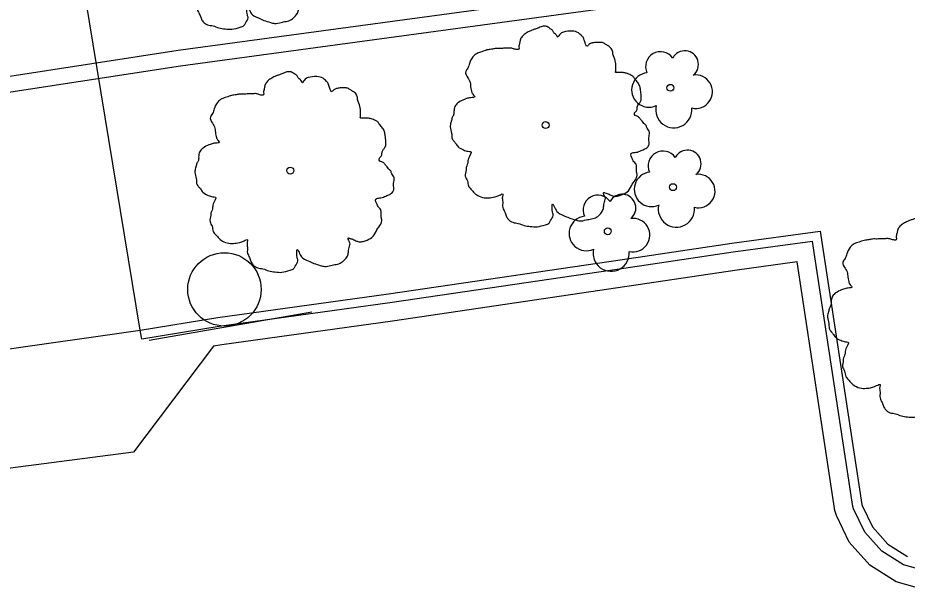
# Model space of a CAD drawing. Extents: x 2161152 to 2175754, y 602179 to 617749.
# Drawn here: x 2163586.45 to 2163634.97, y 606233.82 to 606265.06 of the extents above; entities that cross this region are included whole.
import ezdxf

# ---------------------------------------------------------------- set-up
doc = ezdxf.new("R2010")
doc.units = 0
for name, color, linetype in [('RD_EX_BldgApp_Sign', 7, 'Continuous'), ('RD_EX_Conc_Curb', 7, 'Continuous'), ('RD_EX_Conc_Gutter', 7, 'Continuous'), ('RD_EX_Conc_Sidewalk', 7, 'Continuous'), ('RD_EX_Misc_Golf_Cartpath', 7, 'Continuous'), ('RD_EX_VEG', 7, 'Continuous'), ('RD_EX_WALL_Retaining', 7, 'Continuous')]:
    doc.layers.add(name, color=color, linetype=linetype)

msp = doc.modelspace()

# ---------------------------------------------------------------- linework, layer by layer
at = {"layer": 'RD_EX_BldgApp_Sign'}
msp.add_line((2163593.619, 606247.469), (2163602.486, 606249.009), dxfattribs=at)
msp.add_circle((2163597.723, 606250.237), 2, dxfattribs=at)
at = {"layer": 'RD_EX_Conc_Curb'}
msp.add_lwpolyline([(2163636.126, 606234.816), (2163634.778, 606235.203), (2163633.59, 606235.949), (2163632.655, 606236.994), (2163632.045, 606238.257), (2163632.006, 606238.385), (2163629.801, 606252.858), (2163625.47, 606252.267), (2163619.521, 606251.377), (2163606.749, 606249.502), (2163597.435, 606248.205), (2163593.208, 606247.515), (2163593.127, 606248.009), (2163597.361, 606248.7), (2163606.678, 606249.997), (2163619.448, 606251.872), (2163625.402, 606252.763), (2163630.222, 606253.419), (2163632.495, 606238.496), (2163632.512, 606238.439), (2163633.074, 606237.274), (2163633.915, 606236.335), (2163634.984, 606235.665)], dxfattribs=at)
at = {"layer": 'RD_EX_Conc_Gutter'}
msp.add_lwpolyline([(2163635.986, 606233.816), (2163634.366, 606234.281), (2163632.939, 606235.176), (2163631.815, 606236.432), (2163631.111, 606237.891), (2163631.028, 606238.163), (2163628.961, 606251.734), (2163625.704, 606251.291), (2163619.668, 606250.388), (2163606.89, 606248.512), (2163597.585, 606247.216), (2163597.135, 606247.143), (2163592.761, 606241.352), (2163585.631, 606240.425)], dxfattribs=at)
at = {"layer": 'RD_EX_Conc_Sidewalk'}
msp.add_line((2163583.644, 606246.672), (2163593.127, 606248.009), dxfattribs=at)
at = {"layer": 'RD_EX_Misc_Golf_Cartpath'}
msp.add_line((2163593.127, 606248.009), (2163588.596, 606275.614), dxfattribs=at)
at = {"layer": 'RD_EX_VEG'}
for centre, radius in [((2163622.053, 606261.242), 0.188), ((2163615.246, 606259.206), 0.188), ((2163615.236, 606259.192), 0.000075), ((2163601.317, 606256.723), 0.188), ((2163601.307, 606256.709), 0.000075), ((2163622.195, 606255.818), 0.188), ((2163618.638, 606253.409), 0.188)]:
    msp.add_circle(centre, radius, dxfattribs=at)
for centre, radius, start, end in [((2163621.512, 606262.402), 0.813, 34.9763, 204.756), ((2163622.837, 606262.518), 0.746, 308.7626, 152.0467), ((2163620.88, 606261.125), 0.943, 96.4518, 294.734), ((2163623.433, 606261.032), 0.914, 256.5667, 98.1046), ((2163622.237, 606260.045), 0.988, 166.8827, 5.7589), ((2163622.979, 606257.094), 0.746, 308.7626, 152.0467), ((2163621.654, 606256.978), 0.813, 34.9763, 204.756), ((2163621.022, 606255.701), 0.943, 96.4518, 294.734), ((2163623.574, 606255.608), 0.914, 256.5667, 98.1046), ((2163618.098, 606254.569), 0.813, 34.9763, 204.756), ((2163619.422, 606254.686), 0.746, 308.7626, 152.0467), ((2163622.379, 606254.621), 0.988, 166.8827, 5.7589), ((2163617.466, 606253.292), 0.943, 96.4518, 294.734), ((2163620.018, 606253.2), 0.914, 256.5667, 98.1046), ((2163618.822, 606252.212), 0.988, 166.8827, 5.7589)]:
    msp.add_arc(centre, radius, start, end, dxfattribs=at)
for points in [[(2163598.694, 606275.364), (2163598.47, 606275.383), (2163598.226, 606275.308), (2163598.038, 606275.233), (2163597.87, 606275.177), (2163597.701, 606275.102), (2163597.476, 606274.971), (2163597.308, 606274.821), (2163597.214, 606274.633), (2163597.176, 606274.465), (2163597.139, 606274.259), (2163597.139, 606274.127), (2163597.045, 606274.109), (2163596.933, 606274.127), (2163596.745, 606274.184), (2163596.558, 606274.184), (2163596.37, 606274.184), (2163596.108, 606274.165), (2163595.846, 606274.165), (2163595.64, 606274.127), (2163595.396, 606274.09), (2163595.115, 606273.996), (2163594.852, 606273.903), (2163594.627, 606273.715), (2163594.44, 606273.359), (2163594.346, 606273.097), (2163594.234, 606272.909), (2163594.346, 606272.572), (2163594.478, 606272.309), (2163594.496, 606272.16), (2163594.552, 606271.841), (2163594.627, 606271.672), (2163594.721, 606271.522), (2163594.665, 606271.504), (2163594.384, 606271.466), (2163594.159, 606271.391), (2163593.84, 606271.222), (2163593.672, 606271.054), (2163593.597, 606270.81), (2163593.578, 606270.548), (2163593.503, 606270.398), (2163593.447, 606270.192), (2163593.428, 606270.135), (2163593.39, 606269.892), (2163593.465, 606269.554), (2163593.484, 606269.292), (2163593.578, 606269.123), (2163593.69, 606268.992), (2163593.822, 606268.805), (2163594.121, 606268.636), (2163594.365, 606268.561), (2163594.515, 606268.542), (2163594.384, 606268.168), (2163594.346, 606267.905), (2163594.253, 606267.605), (2163594.253, 606267.549), (2163594.215, 606267.193), (2163594.328, 606266.949), (2163594.384, 606266.668), (2163594.515, 606266.5), (2163594.721, 606266.275), (2163594.965, 606266.106), (2163595.34, 606266.012), (2163595.64, 606266.031), (2163596.071, 606266.162), (2163596.258, 606266.218), (2163596.239, 606266.087), (2163596.258, 606265.806), (2163596.258, 606265.487), (2163596.37, 606265.244), (2163596.445, 606265.038), (2163596.558, 606264.85), (2163596.802, 606264.682), (2163597.101, 606264.625), (2163597.42, 606264.513), (2163597.757, 606264.457), (2163598.132, 606264.438), (2163598.582, 606264.55), (2163598.788, 606264.644), (2163598.863, 606264.775), (2163599.013, 606265.056), (2163598.976, 606265.225), (2163598.994, 606265.675), (2163599.069, 606265.544), (2163599.2, 606265.281), (2163599.575, 606265.056), (2163599.875, 606264.925), (2163600.231, 606264.813), (2163600.456, 606264.757), (2163600.812, 606264.813), (2163601.093, 606264.869), (2163601.374, 606264.963), (2163601.599, 606265.169), (2163601.731, 606265.375), (2163601.768, 606265.581), (2163601.824, 606265.862), (2163601.862, 606265.993)], [(2163615.344, 606264.582), (2163615.12, 606264.6), (2163614.876, 606264.525), (2163614.689, 606264.45), (2163614.52, 606264.394), (2163614.351, 606264.319), (2163614.126, 606264.188), (2163613.958, 606264.038), (2163613.864, 606263.851), (2163613.826, 606263.682), (2163613.789, 606263.476), (2163613.789, 606263.345), (2163613.695, 606263.326), (2163613.583, 606263.345), (2163613.395, 606263.401), (2163613.208, 606263.401), (2163613.02, 606263.401), (2163612.758, 606263.382), (2163612.496, 606263.382), (2163612.29, 606263.345), (2163612.046, 606263.307), (2163611.765, 606263.214), (2163611.502, 606263.12), (2163611.278, 606262.932), (2163611.09, 606262.576), (2163610.996, 606262.314), (2163610.884, 606262.126), (2163610.996, 606261.789), (2163611.128, 606261.527), (2163611.146, 606261.377), (2163611.203, 606261.058), (2163611.278, 606260.89), (2163611.371, 606260.74), (2163611.315, 606260.721), (2163611.034, 606260.683), (2163610.809, 606260.608), (2163610.49, 606260.44), (2163610.322, 606260.271), (2163610.247, 606260.027), (2163610.228, 606259.765), (2163610.153, 606259.615), (2163610.097, 606259.409), (2163610.078, 606259.353), (2163610.041, 606259.109), (2163610.116, 606258.772), (2163610.134, 606258.509), (2163610.228, 606258.341), (2163610.34, 606258.209), (2163610.472, 606258.022), (2163610.771, 606257.853), (2163611.015, 606257.778), (2163611.165, 606257.76), (2163611.034, 606257.385), (2163610.996, 606257.122), (2163610.903, 606256.823), (2163610.903, 606256.766), (2163610.865, 606256.41), (2163610.978, 606256.167), (2163611.034, 606255.885), (2163611.165, 606255.717), (2163611.371, 606255.492), (2163611.615, 606255.323), (2163611.99, 606255.229), (2163612.29, 606255.248), (2163612.721, 606255.379), (2163612.908, 606255.436), (2163612.889, 606255.304), (2163612.908, 606255.023), (2163612.908, 606254.705), (2163613.02, 606254.461), (2163613.095, 606254.255), (2163613.208, 606254.067), (2163613.452, 606253.899), (2163613.751, 606253.843), (2163614.07, 606253.73), (2163614.407, 606253.674), (2163614.782, 606253.655), (2163615.232, 606253.768), (2163615.438, 606253.861), (2163615.513, 606253.993), (2163615.663, 606254.274), (2163615.626, 606254.442), (2163615.644, 606254.892), (2163615.719, 606254.761), (2163615.851, 606254.499), (2163616.225, 606254.274), (2163616.525, 606254.142), (2163616.881, 606254.03), (2163617.106, 606253.974), (2163617.462, 606254.03), (2163617.743, 606254.086), (2163618.025, 606254.18), (2163618.249, 606254.386), (2163618.381, 606254.592), (2163618.418, 606254.798), (2163618.474, 606255.08), (2163618.512, 606255.211)], [(2163618.512, 606255.211), (2163618.456, 606255.342), (2163618.418, 606255.529), (2163618.474, 606255.511), (2163618.606, 606255.473), (2163618.812, 606255.379), (2163618.98, 606255.323), (2163619.224, 606255.342), (2163619.43, 606255.417), (2163619.768, 606255.623), (2163619.974, 606255.979), (2163620.18, 606256.279), (2163620.236, 606256.523), (2163620.199, 606256.691), (2163620.18, 606257.066), (2163620.03, 606257.254), (2163619.992, 606257.347), (2163619.917, 606257.647), (2163619.974, 606257.685), (2163620.18, 606257.722), (2163620.461, 606257.816), (2163620.667, 606257.91), (2163620.836, 606258.041), (2163620.892, 606258.209), (2163620.873, 606258.509), (2163620.911, 606258.809), (2163620.855, 606258.922), (2163620.78, 606259.034), (2163620.723, 606259.184), (2163620.611, 606259.296), (2163620.536, 606259.409), (2163620.461, 606259.484), (2163620.367, 606259.596), (2163620.236, 606259.69), (2163620.124, 606259.728), (2163620.086, 606259.84), (2163620.199, 606259.99), (2163620.236, 606260.065), (2163620.255, 606260.234), (2163620.424, 606260.496), (2163620.461, 606260.796), (2163620.424, 606261.114), (2163620.386, 606261.321), (2163620.274, 606261.527), (2163620.124, 606261.714), (2163620.03, 606261.845), (2163619.899, 606261.939), (2163619.655, 606262.033), (2163619.468, 606262.07), (2163619.205, 606262.07), (2163619.055, 606262.108), (2163619.074, 606262.145), (2163619.074, 606262.258), (2163619.074, 606262.464), (2163619.018, 606262.801), (2163618.905, 606263.176), (2163618.905, 606263.195), (2163618.83, 606263.382), (2163618.662, 606263.532), (2163618.531, 606263.607), (2163618.381, 606263.701), (2163618.193, 606263.72), (2163617.968, 606263.72), (2163617.762, 606263.682), (2163617.612, 606263.607), (2163617.481, 606263.513), (2163617.425, 606263.626), (2163617.35, 606263.851), (2163617.312, 606263.963), (2163617.2, 606264.094), (2163617.031, 606264.244), (2163616.694, 606264.338), (2163616.225, 606264.282), (2163616, 606264.132), (2163615.888, 606264.001), (2163615.851, 606264.094), (2163615.701, 606264.244), (2163615.626, 606264.375), (2163615.494, 606264.469), (2163615.382, 606264.544), (2163615.307, 606264.582)], [(2163601.416, 606262.098), (2163601.191, 606262.117), (2163600.947, 606262.042), (2163600.76, 606261.967), (2163600.591, 606261.911), (2163600.422, 606261.836), (2163600.198, 606261.705), (2163600.029, 606261.555), (2163599.935, 606261.367), (2163599.898, 606261.199), (2163599.86, 606260.993), (2163599.86, 606260.861), (2163599.767, 606260.843), (2163599.654, 606260.861), (2163599.467, 606260.918), (2163599.279, 606260.918), (2163599.092, 606260.918), (2163598.829, 606260.899), (2163598.567, 606260.899), (2163598.361, 606260.861), (2163598.117, 606260.824), (2163597.836, 606260.73), (2163597.574, 606260.636), (2163597.349, 606260.449), (2163597.161, 606260.093), (2163597.068, 606259.831), (2163596.955, 606259.643), (2163597.068, 606259.306), (2163597.199, 606259.043), (2163597.218, 606258.893), (2163597.274, 606258.575), (2163597.349, 606258.406), (2163597.443, 606258.256), (2163597.386, 606258.238), (2163597.105, 606258.2), (2163596.88, 606258.125), (2163596.562, 606257.956), (2163596.393, 606257.788), (2163596.318, 606257.544), (2163596.299, 606257.282), (2163596.224, 606257.132), (2163596.168, 606256.926), (2163596.149, 606256.869), (2163596.112, 606256.626), (2163596.187, 606256.288), (2163596.206, 606256.026), (2163596.299, 606255.857), (2163596.412, 606255.726), (2163596.543, 606255.539), (2163596.843, 606255.37), (2163597.086, 606255.295), (2163597.236, 606255.276), (2163597.105, 606254.901), (2163597.068, 606254.639), (2163596.974, 606254.339), (2163596.974, 606254.283), (2163596.937, 606253.927), (2163597.049, 606253.683), (2163597.105, 606253.402), (2163597.236, 606253.233), (2163597.443, 606253.009), (2163597.686, 606252.84), (2163598.061, 606252.746), (2163598.361, 606252.765), (2163598.792, 606252.896), (2163598.979, 606252.952), (2163598.961, 606252.821), (2163598.979, 606252.54), (2163598.979, 606252.221), (2163599.092, 606251.978), (2163599.167, 606251.772), (2163599.279, 606251.584), (2163599.523, 606251.416), (2163599.823, 606251.359), (2163600.141, 606251.247), (2163600.479, 606251.191), (2163600.854, 606251.172), (2163601.303, 606251.284), (2163601.509, 606251.378), (2163601.584, 606251.509), (2163601.734, 606251.79), (2163601.697, 606251.959), (2163601.716, 606252.409), (2163601.791, 606252.278), (2163601.922, 606252.015), (2163602.297, 606251.79), (2163602.597, 606251.659), (2163602.953, 606251.547), (2163603.178, 606251.49), (2163603.534, 606251.547), (2163603.815, 606251.603), (2163604.096, 606251.697), (2163604.321, 606251.903), (2163604.452, 606252.109), (2163604.489, 606252.315), (2163604.546, 606252.596), (2163604.583, 606252.727)], [(2163604.583, 606252.727), (2163604.527, 606252.859), (2163604.489, 606253.046), (2163604.546, 606253.027), (2163604.677, 606252.99), (2163604.883, 606252.896), (2163605.052, 606252.84), (2163605.295, 606252.859), (2163605.502, 606252.934), (2163605.839, 606253.14), (2163606.045, 606253.496), (2163606.251, 606253.796), (2163606.307, 606254.039), (2163606.27, 606254.208), (2163606.251, 606254.583), (2163606.101, 606254.77), (2163606.064, 606254.864), (2163605.989, 606255.164), (2163606.045, 606255.201), (2163606.251, 606255.239), (2163606.532, 606255.333), (2163606.738, 606255.426), (2163606.907, 606255.557), (2163606.963, 606255.726), (2163606.945, 606256.026), (2163606.982, 606256.326), (2163606.926, 606256.438), (2163606.851, 606256.551), (2163606.795, 606256.701), (2163606.682, 606256.813), (2163606.607, 606256.926), (2163606.532, 606257.001), (2163606.439, 606257.113), (2163606.307, 606257.207), (2163606.195, 606257.244), (2163606.157, 606257.357), (2163606.27, 606257.507), (2163606.307, 606257.582), (2163606.326, 606257.75), (2163606.495, 606258.013), (2163606.532, 606258.312), (2163606.495, 606258.631), (2163606.457, 606258.837), (2163606.345, 606259.043), (2163606.195, 606259.231), (2163606.101, 606259.362), (2163605.97, 606259.456), (2163605.726, 606259.549), (2163605.539, 606259.587), (2163605.277, 606259.587), (2163605.127, 606259.624), (2163605.145, 606259.662), (2163605.145, 606259.774), (2163605.145, 606259.981), (2163605.089, 606260.318), (2163604.977, 606260.693), (2163604.977, 606260.711), (2163604.902, 606260.899), (2163604.733, 606261.049), (2163604.602, 606261.124), (2163604.452, 606261.217), (2163604.265, 606261.236), (2163604.04, 606261.236), (2163603.833, 606261.199), (2163603.684, 606261.124), (2163603.552, 606261.03), (2163603.496, 606261.142), (2163603.421, 606261.367), (2163603.384, 606261.48), (2163603.271, 606261.611), (2163603.103, 606261.761), (2163602.765, 606261.855), (2163602.297, 606261.798), (2163602.072, 606261.649), (2163601.959, 606261.517), (2163601.922, 606261.611), (2163601.772, 606261.761), (2163601.697, 606261.892), (2163601.566, 606261.986), (2163601.453, 606262.061), (2163601.378, 606262.098)], [(2163635.927, 606254.187), (2163635.702, 606254.206), (2163635.459, 606254.131), (2163635.271, 606254.056), (2163635.103, 606253.999), (2163634.934, 606253.924), (2163634.709, 606253.793), (2163634.54, 606253.643), (2163634.447, 606253.456), (2163634.409, 606253.287), (2163634.372, 606253.081), (2163634.372, 606252.95), (2163634.278, 606252.931), (2163634.165, 606252.95), (2163633.978, 606253.006), (2163633.791, 606253.006), (2163633.603, 606253.006), (2163633.341, 606252.987), (2163633.078, 606252.987), (2163632.872, 606252.95), (2163632.629, 606252.912), (2163632.347, 606252.819), (2163632.085, 606252.725), (2163631.86, 606252.538), (2163631.673, 606252.182), (2163631.579, 606251.919), (2163631.467, 606251.732), (2163631.579, 606251.394), (2163631.71, 606251.132), (2163631.729, 606250.982), (2163631.785, 606250.663), (2163631.86, 606250.495), (2163631.954, 606250.345), (2163631.898, 606250.326), (2163631.617, 606250.289), (2163631.392, 606250.214), (2163631.073, 606250.045), (2163630.904, 606249.876), (2163630.829, 606249.633), (2163630.811, 606249.37), (2163630.736, 606249.22), (2163630.679, 606249.014), (2163630.661, 606248.958), (2163630.623, 606248.714), (2163630.698, 606248.377), (2163630.717, 606248.115), (2163630.811, 606247.946), (2163630.923, 606247.815), (2163631.054, 606247.627), (2163631.354, 606247.459), (2163631.598, 606247.384), (2163631.748, 606247.365), (2163631.617, 606246.99), (2163631.579, 606246.728), (2163631.485, 606246.428), (2163631.485, 606246.372), (2163631.448, 606246.015), (2163631.56, 606245.772), (2163631.617, 606245.491), (2163631.748, 606245.322), (2163631.954, 606245.097), (2163632.198, 606244.928), (2163632.572, 606244.835), (2163632.872, 606244.853), (2163633.303, 606244.985), (2163633.491, 606245.041), (2163633.472, 606244.91), (2163633.491, 606244.629), (2163633.491, 606244.31), (2163633.603, 606244.066), (2163633.678, 606243.86), (2163633.791, 606243.673), (2163634.034, 606243.504), (2163634.334, 606243.448), (2163634.653, 606243.335), (2163634.99, 606243.279), (2163635.365, 606243.26), (2163635.815, 606243.373), (2163636.021, 606243.467), (2163636.096, 606243.598), (2163636.246, 606243.879), (2163636.208, 606244.048), (2163636.227, 606244.497), (2163636.302, 606244.366), (2163636.433, 606244.104), (2163636.808, 606243.879), (2163637.108, 606243.748), (2163637.464, 606243.635), (2163637.689, 606243.579), (2163638.045, 606243.635), (2163638.326, 606243.691), (2163638.607, 606243.785), (2163638.832, 606243.991), (2163638.963, 606244.198), (2163639.001, 606244.404), (2163639.057, 606244.685), (2163639.095, 606244.816)]]:
    msp.add_spline(points, degree=3, dxfattribs=at)
at = {"layer": 'RD_EX_WALL_Retaining'}
for points in [[(2163634.184, 606268.579), (2163633.651, 606268.501), (2163595.199, 606263.274), (2163576.333, 606260.373), (2163538.199, 606254.78)], [(2163538.32, 606253.955), (2163576.457, 606259.549), (2163595.318, 606262.449), (2163633.767, 606267.676), (2163634.305, 606267.754)]]:
    msp.add_lwpolyline(points, dxfattribs=at)

doc.saveas('drawing.dxf')
